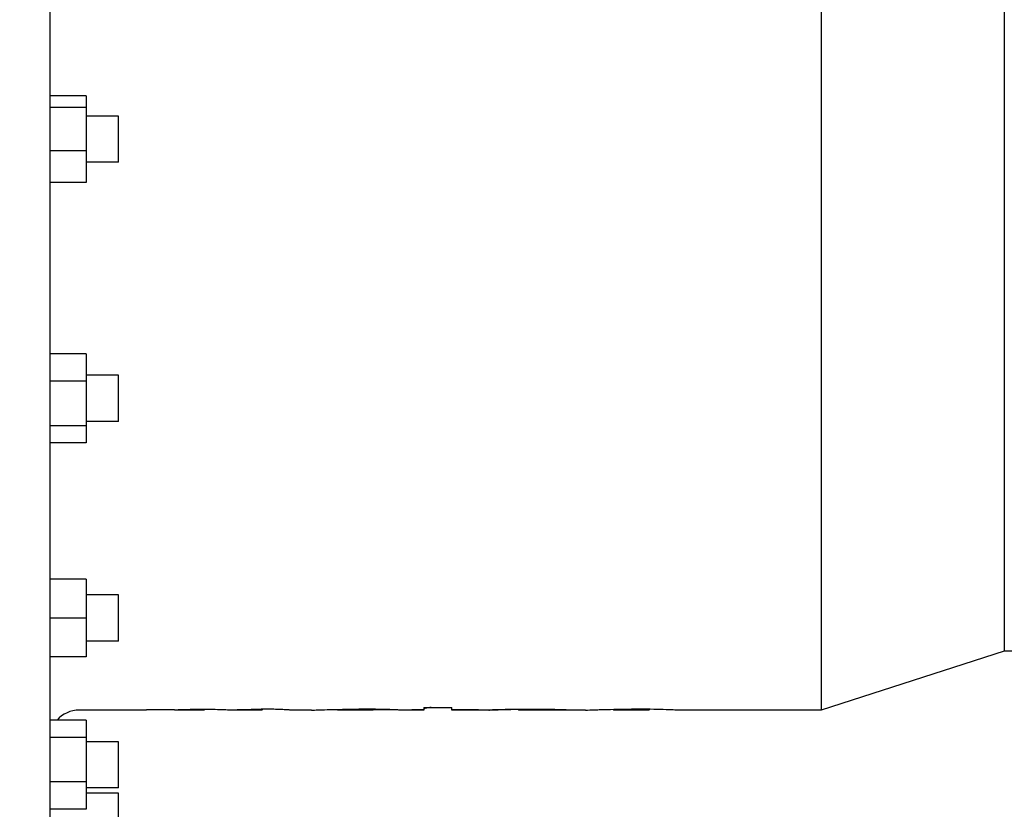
# Model space of a CAD drawing. Header units: inches. Extents: x 24 to 1128, y -69 to 748.
# Tile 301 of 656: x 353 to 361, y 620 to 627. Entities that reach past the tile are written whole.
import ezdxf

# ---------------------------------------------------------------- set-up
doc = ezdxf.new("R2010")
doc.units = ezdxf.units.IN
doc.header["$LTSCALE"] = 32
doc.header["$MEASUREMENT"] = 0
doc.layers.add('Dimension (ANSI)', color=7, linetype='Continuous', lineweight=25)
doc.layers.add('Visible (ANSI)', color=7, linetype='Continuous', lineweight=30)
doc.styles.add('Note Text (ANSI)', font='tahoma.ttf')
doc.dimstyles.new('SB Fraction-16 (ANSI)', dxfattribs={"dimscale": 32, "dimtxt": 0.125, "dimasz": 0.098425, "dimexe": 0.125, "dimexo": 0.0625, "dimgap": 0.031496, "dimtad": 0, "dimtih": 1, "dimtoh": 1, "dimdec": 4, "dimrnd": 1e-08, "dimzin": 0, "dimdsep": 46, "dimlunit": 5, "dimtxsty": 'Note Text (ANSI)', "dimcen": 0.09, "dimdle": 0.393701, "dimclrd": 256, "dimclre": 256, "dimclrt": 256, "dimadec": 0, "dimazin": 3, "dimtfac": 0.96, "dimtofl": 0, "dimtmove": 0, "dimatfit": 3, "dimfxl": 1, "dimfrac": 2, "dimtolj": 1, "dimtzin": 12, "dimlwd": -1, "dimlwe": -1, "dimarcsym": 0})

# ---------------------------------------------------------------- blocks, each defined once
blk = doc.blocks.new('*D18')
at = {"layer": 'Defpoints', "color": 0, "transparency": 16777216}
for p in [(480.2806, 692.6685), (328.4743, 544.6685), (480.2806, 544.6685)]:
    blk.add_point(p, dxfattribs=at)
at = {"layer": 'Dimension (ANSI)', "transparency": 16777216}
for p, q in [((478.2806, 692.6685), (324.4743, 692.6685)), ((328.4743, 689.5189), (328.4743, 626.7677)), ((328.4743, 547.8181), (328.4743, 620.5693)), ((478.2806, 544.6685), (324.4743, 544.6685))]:
    blk.add_line(p, q, dxfattribs=at)
for points in [[(327.9494, 689.5189), (328.9993, 689.5189), (328.4743, 692.6685)], [(327.9494, 547.8181), (328.9993, 547.8181), (328.4743, 544.6685)]]:
    blk.add_solid(points, dxfattribs=at)
at = {"layer": 'Dimension (ANSI)', "transparency": 16777216, "insert": (324.3723, 625.7599), "char_height": 4, "attachment_point": 1, "style": 'Note Text (ANSI)'}
blk.add_mtext('\\A1;148', dxfattribs=at)

msp = doc.modelspace()

# ---------------------------------------------------------------- linework, layer by layer
at = {"layer": 'Visible (ANSI)'}
for p, q in [((353.10463, 632.27953), (353.10463, 619.71753)), ((359.68763, 630.87253), (359.68763, 621.12453)), ((361.24963, 630.37003), (361.24963, 621.62703)), ((353.41263, 626.36883), (353.10463, 626.36883)), ((353.41263, 626.36883), (353.41263, 626.26961)), ((353.41263, 626.26961), (353.10463, 626.26961)), ((353.41263, 626.26961), (353.41263, 625.89931)), ((353.68863, 626.19553), (353.41263, 626.19553)), ((353.68863, 625.80153), (353.68863, 626.19553)), ((353.41263, 625.89931), (353.10463, 625.89931)), ((353.41263, 625.89931), (353.41263, 625.62823)), ((353.68863, 625.80153), (353.41263, 625.80153)), ((353.41263, 625.62823), (353.10463, 625.62823)), ((353.41263, 624.1662), (353.10463, 624.1662)), ((353.41263, 624.1662), (353.41263, 623.93283)), ((353.68863, 623.98312), (353.41263, 623.98312)), ((353.68863, 623.58912), (353.68863, 623.98312)), ((353.41263, 623.93283), (353.10463, 623.93283)), ((353.41263, 623.93283), (353.41263, 623.55275)), ((353.41263, 623.55275), (353.10463, 623.55275)), ((353.68863, 623.58912), (353.41263, 623.58912)), ((353.41263, 623.55275), (353.41263, 623.40604)), ((353.41263, 623.40604), (353.10463, 623.40604)), ((353.41263, 622.24253), (353.10463, 622.24253)), ((353.41263, 622.24253), (353.41263, 621.91053)), ((353.68863, 622.10753), (353.41263, 622.10753)), ((353.68863, 621.71353), (353.68863, 622.10753)), ((353.41263, 621.91053), (353.10463, 621.91053)), ((353.41263, 621.91053), (353.41263, 621.57853)), ((353.68863, 621.71353), (353.41263, 621.71353)), ((361.24963, 621.62703), (359.68763, 621.12453)), ((361.97663, 621.62703), (361.24963, 621.62703)), ((353.41263, 621.57853), (353.10463, 621.57853)), ((353.92756, 621.12453), (353.35463, 621.12453)), ((353.92756, 621.13078), (353.92756, 621.12453)), ((353.92756, 621.13078), (354.16806, 621.13078)), ((354.16806, 621.12744), (354.16806, 621.13078)), ((354.16806, 621.12744), (354.16806, 621.12467)), ((354.16806, 621.12453), (354.16806, 621.12467)), ((354.4151, 621.12453), (354.16806, 621.12453)), ((354.29801, 621.13092), (354.29801, 621.12522)), ((354.40362, 621.13212), (354.40362, 621.12466)), ((354.42123, 621.13212), (354.42123, 621.12604)), ((354.66173, 621.12732), (354.66173, 621.12467)), ((354.66173, 621.12453), (354.66173, 621.12467)), ((354.9094, 621.12453), (354.66173, 621.12453)), ((354.79168, 621.13074), (354.79168, 621.12522)), ((354.89809, 621.13211), (354.89809, 621.12466)), ((354.9149, 621.13212), (354.9149, 621.12604)), ((355.33674, 621.12453), (355.15521, 621.12453)), ((355.55968, 621.13057), (355.55968, 621.12463)), ((355.86142, 621.12453), (355.56409, 621.12453)), ((355.72008, 621.1321), (355.72008, 621.12572)), ((355.86427, 621.13142), (355.86427, 621.12463)), ((356.02182, 621.12753), (355.86427, 621.12753)), ((356.29465, 621.12453), (356.09826, 621.12453)), ((356.19338, 621.13078), (356.19338, 621.12522)), ((356.19338, 621.13078), (356.29465, 621.13078)), ((356.29465, 621.12522), (356.19338, 621.12522)), ((356.29465, 621.14648), (356.29465, 621.13078)), ((356.29465, 621.14648), (356.53515, 621.14648)), ((356.29465, 621.13078), (356.29465, 621.12522)), ((356.29465, 621.12522), (356.29465, 621.12453)), ((356.53515, 621.13078), (356.53515, 621.14648)), ((356.53515, 621.13078), (356.763, 621.13078)), ((356.53515, 621.13078), (356.53515, 621.12522)), ((356.53515, 621.12453), (356.53515, 621.12522)), ((356.763, 621.12522), (356.53515, 621.12522)), ((356.85225, 621.12453), (356.53515, 621.12453)), ((356.763, 621.12522), (356.763, 621.13078)), ((357.04821, 621.13078), (357.04821, 621.12893)), ((357.10477, 621.13154), (357.10477, 621.12477)), ((357.67637, 621.12453), (357.13552, 621.12453)), ((357.23788, 621.13213), (357.23788, 621.12572)), ((357.48986, 621.12984), (357.48986, 621.12463)), ((357.50984, 621.12463), (357.48986, 621.12463)), ((357.50984, 621.12463), (357.50984, 621.12947)), ((357.9149, 621.13103), (357.9149, 621.12622)), ((358.2031, 621.12453), (357.93077, 621.12453)), ((357.95999, 621.1316), (357.95999, 621.1249)), ((358.0668, 621.13213), (358.0668, 621.12572)), ((358.17597, 621.13159), (358.17597, 621.12486)), ((358.2187, 621.13105), (358.2187, 621.12622)), ((359.68763, 621.12453), (358.45723, 621.12453)), ((353.41263, 621.03738), (353.10463, 621.03738)), ((353.41263, 621.03738), (353.41263, 620.89068)), ((353.41263, 620.89068), (353.10463, 620.89068)), ((353.41263, 620.89068), (353.41263, 620.51059)), ((353.68863, 620.8543), (353.41263, 620.8543)), ((353.68863, 620.4603), (353.68863, 620.8543)), ((353.41263, 620.51059), (353.10463, 620.51059)), ((353.41263, 620.51059), (353.41263, 620.27722)), ((353.68863, 620.4603), (353.41263, 620.4603)), ((353.68863, 620.41422), (353.41263, 620.41422)), ((353.68863, 620.02022), (353.68863, 620.41422)), ((353.41263, 620.27722), (353.10463, 620.27722))]:
    msp.add_line(p, q, dxfattribs=at)
msp.add_arc((353.35463, 620.87453), 0.25, 90, 139.352315, dxfattribs=at)
for points, knots in [([(354.16806, 621.12744), (354.20901, 621.12853), (354.25782, 621.13007), (354.34961, 621.13203), (354.388, 621.13209), (354.41312, 621.13213)], [-0.3669193, -0.3669193, -0.3669193, -0.3669193, -0.1915115, -0.1915115, 0, 0, 0, 0]), ([(354.29801, 621.12522), (354.28115, 621.12521), (354.26847, 621.1252), (354.22156, 621.12497), (354.195, 621.12479), (354.16806, 621.12467)], [-0.44016614, -0.44016614, -0.44016614, -0.44016614, -0.23601389, -0.23601389, 0, 0, 0, 0]), ([(354.40362, 621.12466), (354.40055, 621.1247), (354.39786, 621.12475), (354.38939, 621.12485), (354.38439, 621.12491), (354.36904, 621.12504), (354.35996, 621.1251), (354.33259, 621.12521), (354.31428, 621.12522), (354.29801, 621.12522)], [-0.34529379, -0.34529379, -0.34529379, -0.34529379, -0.24500279, -0.24500279, -0.18743493, -0.18743493, -0.12399739, -0.12399739, 0, 0, 0, 0]), ([(354.42123, 621.12604), (354.42118, 621.12587), (354.42113, 621.12572), (354.42109, 621.12559), (354.42107, 621.12554), (354.42105, 621.1255), (354.42103, 621.12545), (354.42101, 621.12539), (354.42098, 621.12534), (354.42095, 621.12529), (354.42092, 621.12525), (354.42088, 621.1252), (354.42083, 621.12516), (354.42082, 621.12514), (354.4208, 621.12513), (354.42078, 621.12512), (354.42074, 621.12509), (354.42069, 621.12506), (354.42063, 621.12504), (354.42058, 621.12501), (354.42051, 621.12499), (354.42045, 621.12496), (354.42036, 621.12493), (354.42027, 621.12491), (354.42017, 621.12488), (354.42007, 621.12485), (354.41996, 621.12483), (354.41984, 621.1248), (354.41977, 621.12479), (354.41971, 621.12478), (354.41965, 621.12476), (354.4195, 621.12473), (354.41936, 621.12471), (354.41921, 621.12469), (354.41908, 621.12467), (354.41894, 621.12465), (354.41878, 621.12463), (354.41868, 621.12462), (354.41858, 621.12461), (354.41846, 621.12461), (354.41823, 621.12459), (354.41795, 621.12458), (354.41762, 621.12456), (354.4173, 621.12455), (354.41692, 621.12454), (354.41648, 621.12454), (354.41621, 621.12453), (354.41592, 621.12453), (354.41559, 621.12453), (354.41529, 621.12453), (354.41495, 621.12453), (354.41457, 621.12453), (354.41425, 621.12453), (354.4139, 621.12453), (354.41351, 621.12454), (354.41308, 621.12454), (354.4126, 621.12454), (354.41207, 621.12455), (354.41155, 621.12455), (354.41099, 621.12456), (354.41037, 621.12457), (354.40999, 621.12457), (354.40959, 621.12458), (354.40916, 621.12458), (354.40861, 621.12459), (354.40801, 621.1246), (354.40737, 621.12461), (354.40677, 621.12461), (354.40613, 621.12462), (354.40547, 621.12463), (354.40487, 621.12464), (354.40425, 621.12465), (354.40362, 621.12466)], [-0.53853939, -0.53853939, -0.53853939, -0.53853939, -0.47929834, -0.47929834, -0.47929834, -0.45686375, -0.45686375, -0.45686375, -0.42877411, -0.42877411, -0.42877411, -0.40003096, -0.40003096, -0.40003096, -0.39114885, -0.39114885, -0.39114885, -0.36947222, -0.36947222, -0.36947222, -0.34729248, -0.34729248, -0.34729248, -0.31987564, -0.31987564, -0.31987564, -0.29015196, -0.29015196, -0.29015196, -0.27491072, -0.27491072, -0.27491072, -0.24215185, -0.24215185, -0.24215185, -0.21544681, -0.21544681, -0.21544681, -0.19934893, -0.19934893, -0.19934893, -0.16749776, -0.16749776, -0.16749776, -0.13564659, -0.13564659, -0.13564659, -0.11605904, -0.11605904, -0.11605904, -0.09763891, -0.09763891, -0.09763891, -0.08193345, -0.08193345, -0.08193345, -0.06437951, -0.06437951, -0.06437951, -0.04761889, -0.04761889, -0.04761889, -0.03750297, -0.03750297, -0.03750297, -0.02425237, -0.02425237, -0.02425237, -0.01160014, -0.01160014, -0.01160014, 0, 0, 0, 0]), ([(354.41312, 621.13213), (354.43248, 621.13211), (354.45767, 621.13207), (354.52763, 621.131), (354.54953, 621.13027), (354.58408, 621.12908), (354.59631, 621.12852), (354.61731, 621.12751), (354.62499, 621.12703), (354.63325, 621.12659)], [-0.36304308, -0.36304308, -0.36304308, -0.36304308, -0.29395268, -0.29395268, -0.21686433, -0.21686433, -0.13177402, -0.13177402, 0, 0, 0, 0]), ([(354.63325, 621.12659), (354.69235, 621.12801), (354.75588, 621.13018), (354.86082, 621.13203), (354.88843, 621.13209), (354.90738, 621.13213)], [-0.38777168, -0.38777168, -0.38777168, -0.38777168, -0.14454688, -0.14454688, 0, 0, 0, 0]), ([(354.79168, 621.12522), (354.77548, 621.12521), (354.76069, 621.1252), (354.71554, 621.12498), (354.68893, 621.12479), (354.66173, 621.12467)], [-0.45181326, -0.45181326, -0.45181326, -0.45181326, -0.23880132, -0.23880132, 0, 0, 0, 0]), ([(354.89809, 621.12466), (354.89553, 621.1247), (354.89322, 621.12474), (354.88593, 621.12483), (354.88179, 621.12488), (354.87371, 621.12496), (354.86608, 621.12503), (354.83191, 621.12521), (354.80936, 621.12522), (354.79168, 621.12522)], [-0.41758456, -0.41758456, -0.41758456, -0.41758456, -0.31024463, -0.31024463, -0.21516139, -0.21516139, -0.13477731, -0.13477731, 0, 0, 0, 0]), ([(354.9149, 621.12604), (354.91484, 621.12582), (354.91478, 621.12562), (354.9147, 621.12545), (354.91462, 621.12529), (354.91452, 621.12515), (354.91431, 621.12503), (354.91411, 621.12492), (354.91381, 621.12483), (354.91351, 621.12476), (354.91344, 621.12474), (354.91336, 621.12472), (354.91328, 621.12471), (354.91315, 621.12468), (354.91302, 621.12466), (354.91286, 621.12464), (354.91276, 621.12463), (354.91265, 621.12462), (354.91253, 621.12461), (354.91232, 621.12459), (354.91208, 621.12457), (354.91178, 621.12456), (354.91153, 621.12455), (354.91123, 621.12455), (354.91089, 621.12454), (354.91084, 621.12454), (354.9108, 621.12454), (354.91075, 621.12454), (354.91044, 621.12453), (354.91009, 621.12453), (354.90969, 621.12453), (354.90933, 621.12453), (354.90893, 621.12453), (354.90848, 621.12453), (354.90826, 621.12453), (354.90803, 621.12453), (354.90778, 621.12454), (354.90731, 621.12454), (354.90679, 621.12454), (354.90621, 621.12455), (354.90567, 621.12456), (354.90508, 621.12456), (354.90442, 621.12457), (354.90411, 621.12457), (354.90377, 621.12458), (354.90343, 621.12458), (354.90284, 621.12459), (354.90221, 621.1246), (354.90155, 621.12461), (354.90093, 621.12462), (354.90029, 621.12463), (354.89963, 621.12464), (354.89913, 621.12464), (354.89861, 621.12465), (354.89809, 621.12466)], [-0.46041841, -0.46041841, -0.46041841, -0.46041841, -0.38369449, -0.38369449, -0.38369449, -0.31286095, -0.31286095, -0.31286095, -0.24854884, -0.24854884, -0.24854884, -0.23172149, -0.23172149, -0.23172149, -0.20538208, -0.20538208, -0.20538208, -0.18863683, -0.18863683, -0.18863683, -0.16040452, -0.16040452, -0.16040452, -0.13567577, -0.13567577, -0.13567577, -0.13217221, -0.13217221, -0.13217221, -0.11064226, -0.11064226, -0.11064226, -0.09099566, -0.09099566, -0.09099566, -0.08136263, -0.08136263, -0.08136263, -0.06300869, -0.06300869, -0.06300869, -0.04571059, -0.04571059, -0.04571059, -0.0373158, -0.0373158, -0.0373158, -0.02311181, -0.02311181, -0.02311181, -0.01003763, -0.01003763, -0.01003763, 0, 0, 0, 0]), ([(355.15518, 621.12453), (355.15451, 621.12453), (355.15266, 621.12474), (355.13757, 621.12596), (355.12553, 621.12679), (355.10845, 621.12779), (355.10042, 621.12821), (355.06936, 621.12967), (355.04723, 621.13036), (355.01046, 621.13129), (354.9896, 621.13162), (354.94612, 621.13208), (354.9258, 621.13211), (354.90738, 621.13213)], [0.0272559, 0.0272559, 0.0272559, 0.0272559, 0.2216782, 0.2216782, 0.4584842, 0.4584842, 0.6203803, 0.6203803, 1.016547, 1.016547, 1.5141158, 1.5141158, 2.1727509, 2.1727509, 2.1727509, 2.1727509]), ([(355.33674, 621.12453), (355.35036, 621.12452), (355.37108, 621.12523), (355.42802, 621.1271), (355.46768, 621.12839), (355.51521, 621.12966), (355.54824, 621.13051), (355.65914, 621.13203), (355.70448, 621.13209), (355.74144, 621.13213)], [-0.97945051, -0.97945051, -0.97945051, -0.97945051, -0.80348306, -0.80348306, -0.53562234, -0.53562234, -0.2816887, -0.2816887, 0, 0, 0, 0]), ([(355.72008, 621.12572), (355.70232, 621.12571), (355.68616, 621.1257), (355.63807, 621.12543), (355.62213, 621.12525), (355.59677, 621.12497), (355.58764, 621.12482), (355.58015, 621.12471), (355.5721, 621.12458), (355.5612, 621.1245), (355.56045, 621.12458), (355.55968, 621.12463)], [-0.32115653, -0.32115653, -0.32115653, -0.32115653, -0.28333543, -0.28333543, -0.23848643, -0.23848643, -0.12568877, -0.12568877, -0.05934173, -0.05934173, 0, 0, 0, 0]), ([(355.86427, 621.12463), (355.86276, 621.12447), (355.86021, 621.1245), (355.83907, 621.12489), (355.82851, 621.12506), (355.81598, 621.12523), (355.80543, 621.12537), (355.76236, 621.1257), (355.73227, 621.12571), (355.72008, 621.12572)], [-0.2290007, -0.2290007, -0.2290007, -0.2290007, -0.18174641, -0.18174641, -0.14583383, -0.14583383, -0.09290385, -0.09290385, 0, 0, 0, 0]), ([(356.09825, 621.12453), (356.09719, 621.12453), (356.09596, 621.12454), (356.09005, 621.12466), (356.08058, 621.12503), (356.03558, 621.12701), (356.00909, 621.12805), (355.95863, 621.1297), (355.92603, 621.13042), (355.87479, 621.13136), (355.84514, 621.13167), (355.79229, 621.13209), (355.76716, 621.13211), (355.74144, 621.13213)], [0.16752999, 0.16752999, 0.16752999, 0.16752999, 0.19911626, 0.19911626, 0.29675283, 0.29675283, 0.39788801, 0.39788801, 0.55016908, 0.55016908, 0.76206447, 0.76206447, 1.08957198, 1.08957198, 1.08957198, 1.08957198]), ([(356.35675, 621.14648), (356.34915, 621.1458), (356.34402, 621.14523), (356.33063, 621.14363), (356.32071, 621.14221), (356.29805, 621.13701), (356.29512, 621.13432), (356.29465, 621.13211)], [-0.55658114, -0.55658114, -0.55658114, -0.55658114, -0.49261582, -0.49261582, -0.30134656, -0.30134656, 0, 0, 0, 0]), ([(356.85161, 621.12456), (356.8523, 621.12464), (356.85391, 621.12488), (356.8748, 621.12589), (356.88744, 621.12645), (356.92229, 621.12767), (356.93588, 621.12813), (356.97418, 621.12923), (357.01497, 621.13043), (357.14424, 621.13206), (357.19985, 621.13211), (357.23076, 621.13213)], [-3.9056525, -3.9056525, -3.9056525, -3.9056525, -1.8909672, -1.8909672, -0.8404444, -0.8404444, -0.5014522, -0.5014522, -0.2355725, -0.2355725, 0, 0, 0, 0]), ([(357.04821, 621.12893), (357.03584, 621.12878), (357.01468, 621.12853), (356.97506, 621.12787), (356.95575, 621.12751), (356.91886, 621.12664), (356.89826, 621.12607), (356.87779, 621.12539), (356.8659, 621.12497), (356.85244, 621.1245), (356.85198, 621.12451), (356.85161, 621.12456)], [-2.3010038, -2.3010038, -2.3010038, -2.3010038, -1.4006157, -1.4006157, -0.8288031, -0.8288031, -0.2583274, -0.2583274, -0.1176073, -0.1176073, 0, 0, 0, 0]), ([(357.23788, 621.12572), (357.22331, 621.12571), (357.20817, 621.1257), (357.17117, 621.12559), (357.15571, 621.12549), (357.13439, 621.12534), (357.12512, 621.12524), (357.1139, 621.12509), (357.11053, 621.12502), (357.10552, 621.12488), (357.10526, 621.12482), (357.10477, 621.12477)], [-0.14250485, -0.14250485, -0.14250485, -0.14250485, -0.12495499, -0.12495499, -0.10209196, -0.10209196, -0.06490399, -0.06490399, -0.0378869, -0.0378869, 0, 0, 0, 0]), ([(357.13551, 621.12453), (357.13401, 621.12453), (357.13271, 621.12453), (357.12582, 621.12453), (357.1211, 621.12453), (357.11357, 621.12456), (357.11021, 621.12457), (357.10552, 621.12465), (357.10515, 621.12471), (357.10477, 621.12477)], [0.22996059, 0.22996059, 0.22996059, 0.22996059, 0.26266712, 0.26266712, 0.42559966, 0.42559966, 0.53810284, 0.53810284, 0.65637345, 0.65637345, 0.65637345, 0.65637345]), ([(357.23076, 621.13213), (357.26657, 621.13211), (357.31722, 621.13207), (357.41734, 621.13091), (357.43603, 621.13067), (357.48309, 621.12999), (357.49395, 621.12977), (357.50984, 621.12947)], [-0.58867525, -0.58867525, -0.58867525, -0.58867525, -0.21877473, -0.21877473, -0.13130367, -0.13130367, 0, 0, 0, 0]), ([(357.48986, 621.12463), (357.48181, 621.12466), (357.47377, 621.1247), (357.46556, 621.12475), (357.4647, 621.12475), (357.46383, 621.12476), (357.46296, 621.12476), (357.46234, 621.12477), (357.46173, 621.12477), (357.46111, 621.12477), (357.45411, 621.12481), (357.44698, 621.12485), (357.43976, 621.12489), (357.43801, 621.1249), (357.43624, 621.12492), (357.43448, 621.12493), (357.43339, 621.12493), (357.4323, 621.12494), (357.43121, 621.12495), (357.42225, 621.125), (357.41319, 621.12505), (357.40402, 621.12511), (357.40281, 621.12512), (357.4016, 621.12512), (357.40039, 621.12513), (357.39151, 621.12518), (357.38253, 621.12524), (357.37346, 621.12529), (357.3729, 621.12529), (357.37234, 621.12529), (357.37178, 621.1253), (357.37078, 621.1253), (357.36977, 621.12531), (357.36877, 621.12531), (357.36064, 621.12536), (357.35248, 621.1254), (357.34429, 621.12544), (357.34238, 621.12545), (357.34047, 621.12546), (357.33855, 621.12547), (357.33791, 621.12547), (357.33727, 621.12548), (357.33663, 621.12548), (357.32975, 621.12551), (357.32285, 621.12554), (357.31592, 621.12557), (357.3124, 621.12558), (357.30886, 621.12559), (357.30533, 621.1256), (357.30491, 621.1256), (357.3045, 621.12561), (357.30409, 621.12561), (357.2979, 621.12563), (357.29169, 621.12564), (357.28546, 621.12566), (357.28089, 621.12567), (357.2763, 621.12568), (357.2717, 621.12569), (357.27153, 621.12569), (357.27135, 621.12569), (357.27118, 621.12569), (357.2656, 621.1257), (357.26, 621.1257), (357.25439, 621.12571), (357.24889, 621.12571), (357.24339, 621.12571), (357.23788, 621.12572)], [0, 0, 0, 0, 0.0007188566, 0.0007188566, 0.0007188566, 0.0007946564, 0.0007946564, 0.0007946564, 0.0008483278, 0.0008483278, 0.0008483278, 0.0014572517, 0.0014572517, 0.0014572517, 0.0016053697, 0.0016053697, 0.0016053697, 0.0016966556, 0.0016966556, 0.0016966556, 0.0024462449, 0.0024462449, 0.0024462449, 0.0025449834, 0.0025449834, 0.0025449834, 0.0032684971, 0.0032684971, 0.0032684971, 0.0033132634, 0.0033132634, 0.0033132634, 0.0033933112, 0.0033933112, 0.0033933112, 0.0040403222, 0.0040403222, 0.0040403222, 0.0041910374, 0.0041910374, 0.0041910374, 0.004241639, 0.004241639, 0.004241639, 0.0047826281, 0.0047826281, 0.0047826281, 0.0050579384, 0.0050579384, 0.0050579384, 0.0050899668, 0.0050899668, 0.0050899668, 0.0055714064, 0.0055714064, 0.0055714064, 0.0059248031, 0.0059248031, 0.0059248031, 0.0059382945, 0.0059382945, 0.0059382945, 0.0063668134, 0.0063668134, 0.0063668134, 0.0067866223, 0.0067866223, 0.0067866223, 0.0067866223]), ([(357.67624, 621.12451), (357.68068, 621.12452), (357.68638, 621.12463), (357.716, 621.12541), (357.74604, 621.12658), (357.78352, 621.12785), (357.80027, 621.12839), (357.86739, 621.13029), (357.91499, 621.13106), (357.96013, 621.13163), (357.98238, 621.13183), (358.02578, 621.1321), (358.04368, 621.13211), (358.0668, 621.13213)], [-0.72020773, -0.72020773, -0.72020773, -0.72020773, -0.68782338, -0.68782338, -0.58817154, -0.58817154, -0.51866275, -0.51866275, -0.33113467, -0.33113467, -0.17619313, -0.17619313, 0, 0, 0, 0]), ([(357.95999, 621.1249), (357.94995, 621.12473), (357.94049, 621.12455), (357.91656, 621.12449), (357.91539, 621.12512), (357.9149, 621.12622)], [-0.48737097, -0.48737097, -0.48737097, -0.48737097, -0.31696317, -0.31696317, 0, 0, 0, 0]), ([(358.0668, 621.12572), (358.06479, 621.12572), (358.06279, 621.12572), (358.06077, 621.12571), (358.05918, 621.12571), (358.05758, 621.12571), (358.05595, 621.12571), (358.05454, 621.12571), (358.0531, 621.12571), (358.05164, 621.12571), (358.05142, 621.12571), (358.0512, 621.1257), (358.05097, 621.1257), (358.04929, 621.1257), (358.04756, 621.1257), (358.04578, 621.12569), (358.04407, 621.12569), (358.04231, 621.12569), (358.04049, 621.12568), (358.03922, 621.12568), (358.03793, 621.12567), (358.0366, 621.12567), (358.03639, 621.12567), (358.03617, 621.12567), (358.03594, 621.12567), (358.03458, 621.12566), (358.03305, 621.12566), (358.03139, 621.12565), (358.02997, 621.12564), (358.02846, 621.12564), (358.02687, 621.12563), (358.02528, 621.12562), (358.02361, 621.12561), (358.0219, 621.1256), (358.01977, 621.12559), (358.01757, 621.12558), (358.01535, 621.12556), (358.01379, 621.12555), (358.01223, 621.12554), (358.01067, 621.12553), (358.00999, 621.12553), (358.00932, 621.12552), (358.00865, 621.12552), (358.00822, 621.12551), (358.00779, 621.12551), (358.00736, 621.12551), (358.00634, 621.1255), (358.00527, 621.12549), (358.00413, 621.12548), (358.00304, 621.12547), (358.00189, 621.12546), (358.00068, 621.12545), (357.99953, 621.12544), (357.99833, 621.12542), (357.99708, 621.12541), (357.99679, 621.12541), (357.99649, 621.1254), (357.99619, 621.1254), (357.99464, 621.12538), (357.99303, 621.12537), (357.99136, 621.12535), (357.98994, 621.12533), (357.98848, 621.12531), (357.98698, 621.12529), (357.98598, 621.12528), (357.98496, 621.12527), (357.98393, 621.12525), (357.98309, 621.12524), (357.98223, 621.12523), (357.98137, 621.12522), (357.98002, 621.1252), (357.97873, 621.12518), (357.9775, 621.12516), (357.97621, 621.12514), (357.97499, 621.12513), (357.97381, 621.12511), (357.97315, 621.1251), (357.9725, 621.12509), (357.97186, 621.12508), (357.97083, 621.12506), (357.96984, 621.12505), (357.96886, 621.12503), (357.96772, 621.12502), (357.96661, 621.125), (357.96551, 621.12498), (357.96365, 621.12495), (357.96184, 621.12493), (357.95999, 621.1249)], [-0.57296616, -0.57296616, -0.57296616, -0.57296616, -0.51711765, -0.51711765, -0.51711765, -0.47318343, -0.47318343, -0.47318343, -0.43503798, -0.43503798, -0.43503798, -0.4292492, -0.4292492, -0.4292492, -0.38544071, -0.38544071, -0.38544071, -0.34334064, -0.34334064, -0.34334064, -0.31399017, -0.31399017, -0.31399017, -0.30921975, -0.30921975, -0.30921975, -0.28037292, -0.28037292, -0.28037292, -0.25567359, -0.25567359, -0.25567359, -0.23097425, -0.23097425, -0.23097425, -0.20030903, -0.20030903, -0.20030903, -0.17891042, -0.17891042, -0.17891042, -0.16964381, -0.16964381, -0.16964381, -0.16367498, -0.16367498, -0.16367498, -0.14959604, -0.14959604, -0.14959604, -0.13597627, -0.13597627, -0.13597627, -0.12297961, -0.12297961, -0.12297961, -0.11989053, -0.11989053, -0.11989053, -0.10406125, -0.10406125, -0.10406125, -0.09067719, -0.09067719, -0.09067719, -0.08178306, -0.08178306, -0.08178306, -0.07457481, -0.07457481, -0.07457481, -0.06327094, -0.06327094, -0.06327094, -0.05151264, -0.05151264, -0.05151264, -0.04487214, -0.04487214, -0.04487214, -0.03412393, -0.03412393, -0.03412393, -0.02145713, -0.02145713, -0.02145713, 0, 0, 0, 0]), ([(358.45723, 621.12453), (358.44787, 621.12453), (358.43206, 621.125), (358.38152, 621.12679), (358.35266, 621.12791), (358.27995, 621.12991), (358.2428, 621.13079), (358.17341, 621.13164), (358.1509, 621.13184), (358.10785, 621.1321), (358.08995, 621.13211), (358.0668, 621.13213)], [0.29203338, 0.29203338, 0.29203338, 0.29203338, 0.52343068, 0.52343068, 0.69814635, 0.69814635, 0.81453295, 0.81453295, 0.8626027, 0.8626027, 0.91734496, 0.91734496, 0.91734496, 0.91734496]), ([(358.17597, 621.12486), (358.17427, 621.12489), (358.1726, 621.12491), (358.17087, 621.12494), (358.16991, 621.12496), (358.16894, 621.12497), (358.16793, 621.12499), (358.16714, 621.125), (358.16633, 621.12501), (358.16549, 621.12503), (358.16444, 621.12504), (358.16335, 621.12506), (358.16221, 621.12508), (358.16109, 621.12509), (358.15993, 621.12511), (358.15871, 621.12513), (358.15756, 621.12515), (358.15636, 621.12516), (358.15511, 621.12518), (358.15475, 621.12518), (358.15438, 621.12519), (358.15402, 621.12519), (358.15237, 621.12522), (358.15072, 621.12524), (358.14905, 621.12526), (358.14731, 621.12528), (358.14557, 621.1253), (358.14382, 621.12532), (358.143, 621.12533), (358.14218, 621.12534), (358.14136, 621.12535), (358.13968, 621.12536), (358.13799, 621.12538), (358.13629, 621.1254), (358.13449, 621.12541), (358.13268, 621.12543), (358.13087, 621.12545), (358.12993, 621.12546), (358.12899, 621.12546), (358.12806, 621.12547), (358.12571, 621.12549), (358.12335, 621.12551), (358.12098, 621.12553), (358.11872, 621.12554), (358.11645, 621.12556), (358.11415, 621.12557), (358.11386, 621.12557), (358.11357, 621.12558), (358.11328, 621.12558), (358.11083, 621.12559), (358.10835, 621.12561), (358.10585, 621.12562), (358.10341, 621.12563), (358.10094, 621.12564), (358.09844, 621.12565), (358.0983, 621.12565), (358.09816, 621.12565), (358.09802, 621.12565), (358.09606, 621.12566), (358.09417, 621.12567), (358.09236, 621.12568), (358.09053, 621.12568), (358.08878, 621.12569), (358.08707, 621.12569), (358.08562, 621.12569), (358.0842, 621.1257), (358.08282, 621.1257), (358.08146, 621.1257), (358.08014, 621.1257), (358.07883, 621.12571), (358.07731, 621.12571), (358.07581, 621.12571), (358.07433, 621.12571), (358.07233, 621.12571), (358.07036, 621.12572), (358.06837, 621.12572), (358.06785, 621.12572), (358.06732, 621.12572), (358.0668, 621.12572)], [-0.24937876, -0.24937876, -0.24937876, -0.24937876, -0.23348265, -0.23348265, -0.23348265, -0.22460988, -0.22460988, -0.22460988, -0.21758654, -0.21758654, -0.21758654, -0.20875553, -0.20875553, -0.20875553, -0.20005388, -0.20005388, -0.20005388, -0.19187555, -0.19187555, -0.19187555, -0.18951385, -0.18951385, -0.18951385, -0.17885065, -0.17885065, -0.17885065, -0.16772822, -0.16772822, -0.16772822, -0.16253713, -0.16253713, -0.16253713, -0.15185715, -0.15185715, -0.15185715, -0.14045958, -0.14045958, -0.14045958, -0.13455791, -0.13455791, -0.13455791, -0.1197707, -0.1197707, -0.1197707, -0.10565587, -0.10565587, -0.10565587, -0.10385421, -0.10385421, -0.10385421, -0.0887793, -0.0887793, -0.0887793, -0.0740809, -0.0740809, -0.0740809, -0.07325302, -0.07325302, -0.07325302, -0.06173657, -0.06173657, -0.06173657, -0.05014002, -0.05014002, -0.05014002, -0.04023013, -0.04023013, -0.04023013, -0.03053788, -0.03053788, -0.03053788, -0.01923075, -0.01923075, -0.01923075, -0.0040081, -0.0040081, -0.0040081, 0, 0, 0, 0]), ([(358.2187, 621.12622), (358.21864, 621.12612), (358.21858, 621.12603), (358.2185, 621.12594), (358.21843, 621.12585), (358.21835, 621.12577), (358.21825, 621.12569), (358.21815, 621.12561), (358.21804, 621.12554), (358.2179, 621.12548), (358.21774, 621.1254), (358.21752, 621.12532), (358.21726, 621.12524), (358.217, 621.12517), (358.21668, 621.12511), (358.2163, 621.12504), (358.21618, 621.12502), (358.21606, 621.125), (358.21593, 621.12499), (358.21562, 621.12494), (358.21527, 621.1249), (358.21488, 621.12486), (358.21431, 621.12481), (358.21367, 621.12476), (358.21299, 621.12472), (358.21279, 621.12471), (358.21258, 621.1247), (358.21237, 621.12469), (358.21166, 621.12466), (358.21092, 621.12463), (358.21015, 621.12461), (358.20936, 621.12459), (358.20855, 621.12457), (358.20772, 621.12456), (358.20762, 621.12456), (358.20752, 621.12456), (358.20742, 621.12456), (358.20659, 621.12454), (358.20574, 621.12454), (358.20489, 621.12453), (358.20405, 621.12453), (358.20322, 621.12453), (358.20239, 621.12453), (358.20202, 621.12453), (358.20166, 621.12453), (358.20129, 621.12453), (358.2001, 621.12454), (358.19889, 621.12455), (358.19767, 621.12456), (358.19657, 621.12457), (358.19546, 621.12458), (358.19434, 621.12459), (358.19422, 621.12459), (358.1941, 621.12459), (358.19397, 621.12459), (358.19295, 621.12461), (358.19192, 621.12462), (358.19088, 621.12463), (358.18963, 621.12465), (358.18837, 621.12467), (358.18708, 621.12469), (358.18655, 621.1247), (358.18601, 621.1247), (358.18547, 621.12471), (358.18468, 621.12472), (358.18388, 621.12474), (358.18307, 621.12475), (358.18221, 621.12476), (358.18134, 621.12477), (358.18047, 621.12479), (358.17944, 621.1248), (358.17842, 621.12482), (358.17739, 621.12484), (358.17692, 621.12484), (358.17645, 621.12485), (358.17597, 621.12486)], [-0.26377198, -0.26377198, -0.26377198, -0.26377198, -0.25209987, -0.25209987, -0.25209987, -0.24076868, -0.24076868, -0.24076868, -0.23083423, -0.23083423, -0.23083423, -0.21859276, -0.21859276, -0.21859276, -0.20665199, -0.20665199, -0.20665199, -0.20293104, -0.20293104, -0.20293104, -0.19422509, -0.19422509, -0.19422509, -0.18153053, -0.18153053, -0.18153053, -0.17771794, -0.17771794, -0.17771794, -0.16512965, -0.16512965, -0.16512965, -0.152321, -0.152321, -0.152321, -0.1507776, -0.1507776, -0.1507776, -0.13784019, -0.13784019, -0.13784019, -0.12509194, -0.12509194, -0.12509194, -0.11948991, -0.11948991, -0.11948991, -0.10132356, -0.10132356, -0.10132356, -0.08494949, -0.08494949, -0.08494949, -0.08315722, -0.08315722, -0.08315722, -0.06814762, -0.06814762, -0.06814762, -0.05016795, -0.05016795, -0.05016795, -0.04271559, -0.04271559, -0.04271559, -0.03184495, -0.03184495, -0.03184495, -0.02016121, -0.02016121, -0.02016121, -0.00637431, -0.00637431, -0.00637431, 0, 0, 0, 0])]:
    msp.add_open_spline(points, degree=3, knots=knots, dxfattribs=at)
msp.add_open_spline([(357.10477, 621.1295), (357.08322, 621.12931), (357.06747, 621.12914), (357.04821, 621.12893)], degree=3, dxfattribs=at)

# ---------------------------------------------------------------- dimensions: what is measured, and where the dimension line sits
at = {"layer": 'Dimension (ANSI)'}
dim = msp.add_linear_dim(base=(328.47435, 544.66853), p1=(480.28063, 692.66853), p2=(480.28063, 544.66853), angle=90, dimstyle='SB Fraction-16 (ANSI)', override={"dimgap": 0.031496, "dimdec": 4, "dimtol": 0, "dimlim": 0, "dimtp": 0, "dimtm": 0, "dimtdec": 2, "dimatfit": 1}, dxfattribs=at)
dim.commit()
dim.dimension.update_dxf_attribs({"geometry": '*D18', "text_midpoint": (328.47435, 623.66853), "dimtype": 160})

doc.saveas('drawing.dxf')
